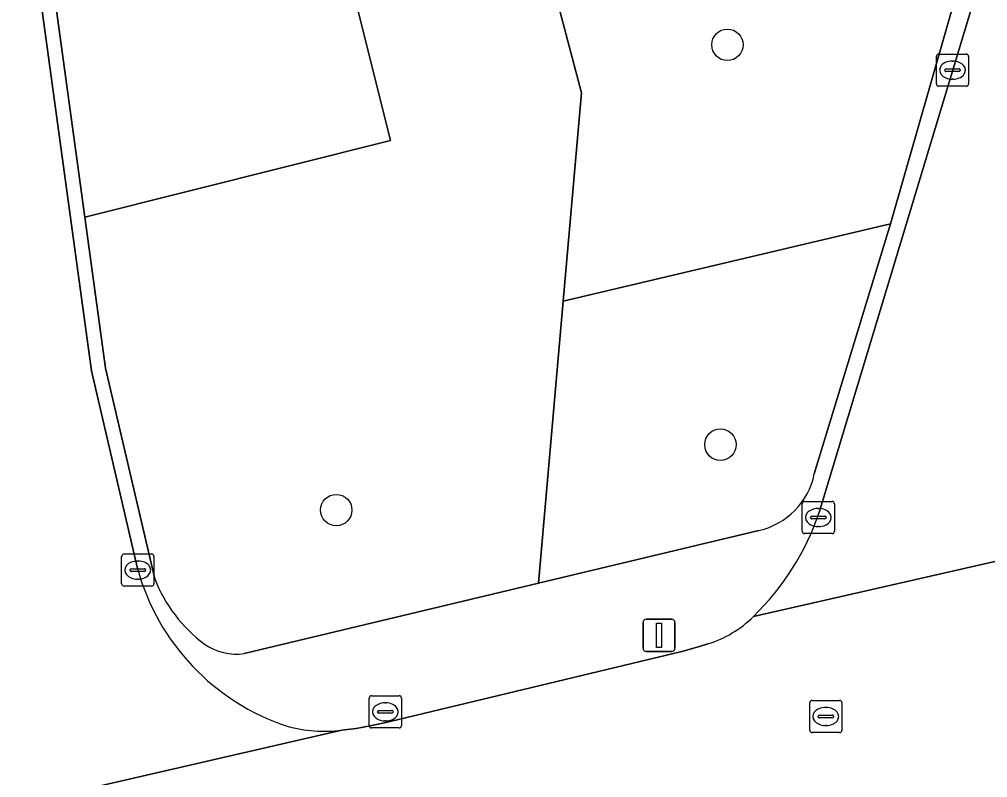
# Model space of a CAD drawing. Extents: x 162026 to 163502, y 387295 to 388169.
# Drawn here: x 163089.54 to 163119.62, y 388040.19 to 388063.74 of the extents above; entities that cross this region are included whole.
import ezdxf

# ---------------------------------------------------------------- set-up
doc = ezdxf.new("R2010")
doc.units = 0
for name, color, linetype in [('IMGEO_Boom', 7, 'Continuous'), ('IMGEO_Groenvoorziening', 7, 'Continuous'), ('IMGEO_Kolk', 7, 'Continuous'), ('IMGEO_Lichtmast', 7, 'Continuous'), ('IMGEO_Rijbaan_lokaal_open', 7, 'Continuous'), ('IMGEO_Rioolput', 7, 'Continuous'), ('IMGEO_Voetpad_open', 7, 'Continuous')]:
    doc.layers.add(name, color=color, linetype=linetype)

msp = doc.modelspace()

# ---------------------------------------------------------------- linework, layer by layer
at = {"layer": 'IMGEO_Boom'}
for centre in [(163111.533, 388062.948), (163111.315, 388050.532), (163099.379, 388048.499)]:
    msp.add_circle(centre, 0.489, dxfattribs=at)
at = {"layer": 'IMGEO_Groenvoorziening'}
for points in [[(163107.002, 388061.458), (163105.428, 388067.422), (163101.845, 388067.683), (163101.014, 388067.567), (163100.638, 388067.384), (163100.166, 388066.973), (163099.844, 388066.436), (163099.729, 388066.034), (163099.759, 388065.203), (163101.066, 388059.974), (163091.572, 388057.599), (163092.215, 388052.906), (163093.742, 388046.361)], [(163099.729, 388066.034), (163099.844, 388066.436), (163100.166, 388066.973), (163100.638, 388067.384), (163101.014, 388067.567), (163101.845, 388067.683), (163105.428, 388067.422), (163107.002, 388061.458), (163106.433, 388054.987), (163116.601, 388057.392), (163118.685, 388064.657)], [(163090.662, 388064.24), (163091.572, 388057.599), (163101.066, 388059.974), (163099.759, 388065.203), (163099.729, 388066.034)], [(163096.523, 388044.045), (163105.663, 388046.231), (163106.433, 388054.987), (163107.002, 388061.458)], [(163116.601, 388057.392), (163106.433, 388054.987), (163105.663, 388046.231), (163112.51, 388047.868)], [(163114.229, 388049.623), (163116.601, 388057.392)]]:
    msp.add_lwpolyline(points, dxfattribs=at)
for centre, radius, start, end in [((163112.025, 388050.063), 2.248, 282.4708, 348.7166), ((163098.053, 388048.051), 4.63, 201.401, 233.3024), ((163096.269, 388045.729), 1.703, 234.7642, 278.5844)]:
    msp.add_arc(centre, radius, start, end, dxfattribs=at)
at = {"layer": 'IMGEO_Kolk'}
for p, q in [((163118.024, 388061.736), (163118.024, 388062.588)), ((163118.099, 388062.662), (163118.951, 388062.662)), ((163118.512, 388062.442), (163118.537, 388062.442)), ((163119.025, 388062.588), (163119.025, 388061.736)), ((163118.283, 388062.156), (163118.283, 388062.168)), ((163118.326, 388062.205), (163118.724, 388062.205)), ((163118.767, 388062.168), (163118.767, 388062.156)), ((163118.721, 388062.119), (163118.323, 388062.119)), ((163118.535, 388061.882), (163118.51, 388061.882)), ((163118.951, 388061.662), (163118.099, 388061.662)), ((163113.857, 388047.842), (163113.857, 388048.694)), ((163113.932, 388048.768), (163114.784, 388048.768)), ((163114.858, 388048.694), (163114.858, 388047.842)), ((163114.159, 388048.311), (163114.557, 388048.311)), ((163114.345, 388048.548), (163114.37, 388048.548)), ((163114.116, 388048.262), (163114.116, 388048.274)), ((163114.554, 388048.225), (163114.156, 388048.225)), ((163114.368, 388047.988), (163114.343, 388047.988)), ((163114.6, 388048.274), (163114.6, 388048.262)), ((163114.784, 388047.768), (163113.932, 388047.768)), ((163092.789, 388047.136), (163093.641, 388047.136)), ((163092.714, 388046.21), (163092.714, 388047.062)), ((163093.202, 388046.916), (163093.227, 388046.916)), ((163093.715, 388047.062), (163093.715, 388046.21)), ((163092.973, 388046.63), (163092.973, 388046.642)), ((163093.411, 388046.593), (163093.013, 388046.593)), ((163093.016, 388046.679), (163093.414, 388046.679)), ((163093.457, 388046.642), (163093.457, 388046.63)), ((163093.225, 388046.356), (163093.2, 388046.356)), ((163093.641, 388046.136), (163092.789, 388046.136)), ((163100.405, 388041.807), (163100.405, 388042.659)), ((163100.48, 388042.733), (163101.332, 388042.733)), ((163101.406, 388042.659), (163101.406, 388041.807)), ((163100.707, 388042.276), (163101.105, 388042.276)), ((163100.893, 388042.513), (163100.918, 388042.513)), ((163100.664, 388042.227), (163100.664, 388042.239)), ((163101.102, 388042.19), (163100.704, 388042.19)), ((163101.148, 388042.239), (163101.148, 388042.227)), ((163101.332, 388041.733), (163100.48, 388041.733)), ((163100.916, 388041.953), (163100.891, 388041.953))]:
    msp.add_line(p, q, dxfattribs=at)
for points in [[(163118.024, 388061.736), (163118.024, 388062.588)], [(163118.099, 388062.662), (163118.951, 388062.662)], [(163119.025, 388062.588), (163119.025, 388061.736)], [(163118.951, 388061.662), (163118.099, 388061.662)], [(163113.857, 388047.842), (163113.857, 388048.694)], [(163113.932, 388048.768), (163114.784, 388048.768)], [(163114.858, 388048.694), (163114.858, 388047.842)], [(163114.784, 388047.768), (163113.932, 388047.768)], [(163092.789, 388047.136), (163093.641, 388047.136)], [(163092.714, 388046.21), (163092.714, 388047.062)], [(163093.715, 388047.062), (163093.715, 388046.21)], [(163093.641, 388046.136), (163092.789, 388046.136)], [(163100.405, 388041.807), (163100.405, 388042.659)], [(163100.48, 388042.733), (163101.332, 388042.733)], [(163101.406, 388042.659), (163101.406, 388041.807)], [(163101.332, 388041.733), (163100.48, 388041.733)]]:
    msp.add_lwpolyline(points, dxfattribs=at)
for centre, radius, start, end in [((163118.101, 388062.586), 0.0765, 91.552, 178.448), ((163118.101, 388062.586), 0.0765, 91.552, 178.448), ((163118.949, 388062.586), 0.0765, 1.552, 88.448), ((163118.949, 388062.586), 0.0765, 1.552, 88.448), ((163118.323, 388062.165), 0.0403, 85.8775, 175.7526), ((163118.32, 388062.155), 0.0366, 178.938, 274.7102), ((163118.724, 388062.162), 0.043, 264.8664, 352.4533), ((163118.728, 388062.167), 0.0386, 1.7309, 96.639), ((163118.101, 388061.738), 0.0765, 181.552, 268.448), ((163118.101, 388061.738), 0.0765, 181.552, 268.448), ((163118.949, 388061.738), 0.0765, 271.552, 358.448), ((163118.949, 388061.738), 0.0765, 271.552, 358.448), ((163113.934, 388048.692), 0.0765, 91.552, 178.448), ((163113.934, 388048.692), 0.0765, 91.552, 178.448), ((163114.782, 388048.692), 0.0765, 1.552, 88.448), ((163114.782, 388048.692), 0.0765, 1.552, 88.448), ((163114.156, 388048.271), 0.0403, 85.8775, 175.7526), ((163114.561, 388048.273), 0.0386, 1.7309, 96.639), ((163114.153, 388048.261), 0.0366, 178.938, 274.7102), ((163114.557, 388048.268), 0.043, 264.8664, 352.4533), ((163113.934, 388047.844), 0.0765, 181.552, 268.448), ((163113.934, 388047.844), 0.0765, 181.552, 268.448), ((163114.782, 388047.844), 0.0765, 271.552, 358.448), ((163114.782, 388047.844), 0.0765, 271.552, 358.448), ((163092.791, 388047.06), 0.0765, 91.552, 178.448), ((163092.791, 388047.06), 0.0765, 91.552, 178.448), ((163093.639, 388047.06), 0.0765, 1.552, 88.448), ((163093.639, 388047.06), 0.0765, 1.552, 88.448), ((163093.013, 388046.639), 0.0403, 85.8775, 175.7526), ((163093.01, 388046.629), 0.0366, 178.938, 274.7102), ((163093.414, 388046.636), 0.043, 264.8664, 352.4533), ((163093.418, 388046.641), 0.0386, 1.7309, 96.639), ((163092.791, 388046.212), 0.0765, 181.552, 268.448), ((163092.791, 388046.212), 0.0765, 181.552, 268.448), ((163093.639, 388046.212), 0.0765, 271.552, 358.448), ((163093.639, 388046.212), 0.0765, 271.552, 358.448), ((163100.482, 388042.657), 0.0765, 91.552, 178.448), ((163100.482, 388042.657), 0.0765, 91.552, 178.448), ((163101.33, 388042.657), 0.0765, 1.552, 88.448), ((163101.33, 388042.657), 0.0765, 1.552, 88.448), ((163100.704, 388042.236), 0.0403, 85.8775, 175.7526), ((163101.109, 388042.238), 0.0386, 1.7309, 96.639), ((163100.701, 388042.226), 0.0366, 178.938, 274.7102), ((163101.105, 388042.233), 0.043, 264.8664, 352.4533), ((163100.482, 388041.809), 0.0765, 181.552, 268.448), ((163100.482, 388041.809), 0.0765, 181.552, 268.448), ((163101.33, 388041.809), 0.0765, 271.552, 358.448), ((163101.33, 388041.809), 0.0765, 271.552, 358.448)]:
    msp.add_arc(centre, radius, start, end, dxfattribs=at)
for centre, major_axis, ratio, start_param, end_param in [((163118.511, 388062.162), (-0.387, 0.002), 0.722429, 4.712389, 7.853982), ((163118.536, 388062.162), (-0.39, 0.002), 0.717154, 1.570796, 4.712389), ((163114.344, 388048.268), (-0.387, 0.002), 0.722429, 4.712389, 7.853982), ((163114.369, 388048.268), (-0.39, 0.002), 0.717154, 1.570796, 4.712389), ((163093.201, 388046.636), (-0.387, 0.002), 0.722429, 4.712389, 7.853982), ((163093.226, 388046.636), (-0.39, 0.002), 0.717154, 1.570796, 4.712389), ((163100.892, 388042.233), (-0.387, 0.002), 0.722429, 4.712389, 7.853982), ((163100.917, 388042.233), (-0.39, 0.002), 0.717154, 1.570796, 4.712389)]:
    msp.add_ellipse(centre, major_axis=major_axis, ratio=ratio, start_param=start_param, end_param=end_param, dxfattribs=at)
at = {"layer": 'IMGEO_Lichtmast'}
for p, q in [((163108.912, 388044.212), (163108.912, 388045.012)), ((163108.912, 388045.012), (163108.912, 388044.212)), ((163109.012, 388045.112), (163109.802, 388045.112)), ((163109.802, 388045.112), (163109.012, 388045.112)), ((163109.902, 388045.012), (163109.902, 388044.212)), ((163109.902, 388044.212), (163109.902, 388045.012)), ((163109.802, 388044.112), (163109.012, 388044.112)), ((163109.012, 388044.112), (163109.802, 388044.112))]:
    msp.add_line(p, q, dxfattribs=at)
msp.add_lwpolyline([(163109.332, 388044.987), (163109.482, 388044.987), (163109.482, 388044.237), (163109.332, 388044.237), (163109.332, 388044.987)], dxfattribs=at)
for centre, start, end in [((163109.012, 388045.012), 90, 180), ((163109.012, 388045.012), 90, 180), ((163109.802, 388045.012), 0, 90), ((163109.802, 388045.012), 360, 90), ((163109.012, 388044.212), 180, 270), ((163109.012, 388044.212), 180, 270), ((163109.802, 388044.212), 270, 0), ((163109.802, 388044.212), 270, 0)]:
    msp.add_arc(centre, 0.1, start, end, dxfattribs=at)
at = {"layer": 'IMGEO_Rijbaan_lokaal_open'}
for points in [[(163119.318, 388064.784), (163114.38, 388048.428)], [(163093.204, 388046.688), (163091.772, 388052.824), (163090.199, 388064.306)], [(163112.34, 388045.199), (163120.52, 388047.06), (163120.397, 388047.627), (163120.291, 388048.399), (163120.255, 388049.177), (163120.288, 388049.956), (163120.391, 388050.728), (163120.562, 388051.488), (163122.779, 388058.994), (163123.727, 388062.202)], [(163127.975, 388014.81), (163121.473, 388042.94), (163120.731, 388046.147), (163120.52, 388047.06), (163112.34, 388045.199)], [(163110.923, 388044.341), (163110.67, 388044.263), (163110.117, 388044.109), (163101.317, 388041.995), (163100.878, 388041.893), (163100.438, 388041.799), (163099.996, 388041.72), (163099.551, 388041.663), (163085.155, 388038.347), (163084.712, 388038.226), (163056.643, 388031.5)], [(163085.155, 388038.347), (163099.551, 388041.663)]]:
    msp.add_lwpolyline(points, dxfattribs=at)
for centre, radius, start, end in [((163106.736, 388050.999), 8.065, 314.0188, 341.4138), ((163100.1, 388048.574), 7.149, 195.2925, 251.6721), ((163109.924, 388047.59), 3.399, 287.09, 315.3002), ((163099.017, 388046.05), 4.419, 254.7134, 276.938)]:
    msp.add_arc(centre, radius, start, end, dxfattribs=at)
at = {"layer": 'IMGEO_Rioolput'}
for p, q in [((163114.163, 388042.589), (163115.015, 388042.589)), ((163114.088, 388041.663), (163114.088, 388042.515)), ((163114.576, 388042.369), (163114.601, 388042.369)), ((163115.089, 388042.515), (163115.089, 388041.663)), ((163114.347, 388042.083), (163114.347, 388042.095)), ((163114.785, 388042.046), (163114.387, 388042.046)), ((163114.39, 388042.132), (163114.788, 388042.132)), ((163114.831, 388042.095), (163114.831, 388042.083)), ((163114.599, 388041.809), (163114.574, 388041.809)), ((163115.015, 388041.589), (163114.163, 388041.589))]:
    msp.add_line(p, q, dxfattribs=at)
for points in [[(163114.163, 388042.589), (163115.015, 388042.589)], [(163114.088, 388041.663), (163114.088, 388042.515)], [(163115.089, 388042.515), (163115.089, 388041.663)], [(163115.015, 388041.589), (163114.163, 388041.589)]]:
    msp.add_lwpolyline(points, dxfattribs=at)
for centre, radius, start, end in [((163114.165, 388042.513), 0.0765, 91.552, 178.448), ((163114.165, 388042.513), 0.0765, 91.552, 178.448), ((163115.013, 388042.513), 0.0765, 1.552, 88.448), ((163115.013, 388042.513), 0.0765, 1.552, 88.448), ((163114.387, 388042.092), 0.0403, 85.8775, 175.7526), ((163114.384, 388042.082), 0.0366, 178.938, 274.7102), ((163114.788, 388042.089), 0.043, 264.8664, 352.4533), ((163114.792, 388042.094), 0.0386, 1.7309, 96.639), ((163114.165, 388041.665), 0.0765, 181.552, 268.448), ((163114.165, 388041.665), 0.0765, 181.552, 268.448), ((163115.013, 388041.665), 0.0765, 271.552, 358.448), ((163115.013, 388041.665), 0.0765, 271.552, 358.448)]:
    msp.add_arc(centre, radius, start, end, dxfattribs=at)
for centre, major_axis, ratio, start_param, end_param in [((163114.575, 388042.089), (-0.387, 0.002), 0.722429, 4.712389, 7.853982), ((163114.6, 388042.089), (-0.39, 0.002), 0.717154, 1.570796, 4.712389)]:
    msp.add_ellipse(centre, major_axis=major_axis, ratio=ratio, start_param=start_param, end_param=end_param, dxfattribs=at)
at = {"layer": 'IMGEO_Voetpad_open'}
for points in [[(163118.685, 388064.657), (163116.601, 388057.392), (163114.229, 388049.623)], [(163114.38, 388048.428), (163119.318, 388064.784)], [(163090.194, 388064.346), (163090.199, 388064.306), (163091.772, 388052.824), (163093.204, 388046.688)], [(163093.742, 388046.361), (163092.215, 388052.906), (163091.572, 388057.599), (163090.662, 388064.24)], [(163112.51, 388047.868), (163105.663, 388046.231), (163096.523, 388044.045)], [(163099.551, 388041.663), (163099.996, 388041.72), (163100.438, 388041.799), (163100.878, 388041.893), (163101.317, 388041.995), (163110.117, 388044.109), (163110.67, 388044.263), (163110.923, 388044.341)]]:
    msp.add_lwpolyline(points, dxfattribs=at)
for centre, radius, start, end in [((163112.025, 388050.063), 2.248, 282.4708, 348.7166), ((163106.736, 388050.999), 8.065, 314.0188, 341.4138), ((163100.1, 388048.574), 7.149, 195.2925, 251.6721), ((163098.053, 388048.051), 4.63, 201.401, 233.3024), ((163109.924, 388047.59), 3.399, 287.09, 315.3002), ((163096.269, 388045.729), 1.703, 234.7642, 278.5844), ((163099.017, 388046.05), 4.419, 254.7134, 276.938)]:
    msp.add_arc(centre, radius, start, end, dxfattribs=at)

doc.saveas('drawing.dxf')
